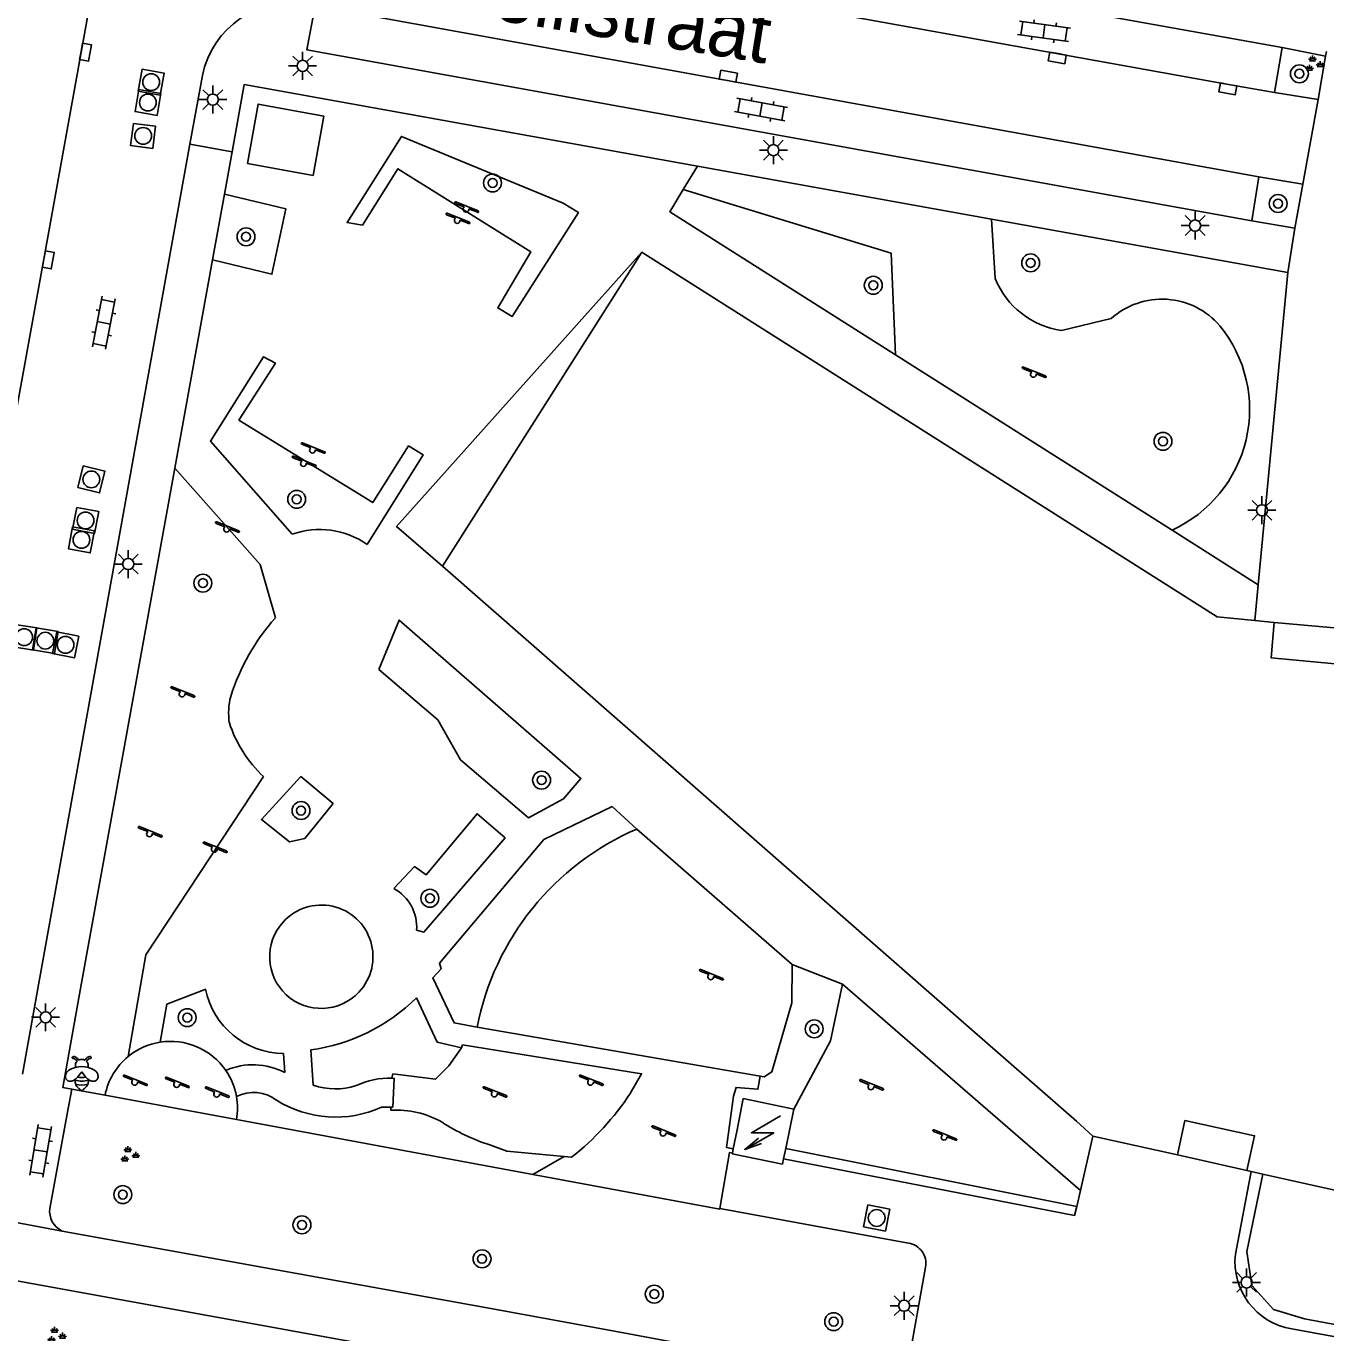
# Model space of a CAD drawing. Extents: x 132999 to 136000, y 398499 to 400501.
# Drawn here: x 133295.4 to 133353.6, y 399832.1 to 399890.5 of the extents above; entities that cross this region are included whole.
import ezdxf

# ---------------------------------------------------------------- set-up
doc = ezdxf.new("R2010")
doc.units = 0
for name, color, linetype in [('gg-afsc-hekwerk', 7, 'Continuous'), ('gg-anno-openbare ruimte label', 7, 'Continuous'), ('gg-bbg-hoofdgebouw', 7, 'Continuous'), ('gg-bbg-lage trafo', 7, 'Continuous'), ('gg-bbg-onder overbouw', 7, 'Continuous'), ('gg-bbg-overig bouwwerk', 7, 'Continuous'), ('gg-bbg-pand overbouw', 7, 'Continuous'), ('gg-knt-onverhard', 7, 'Continuous'), ('gg-knt-verharding', 7, 'Continuous'), ('gg-knt-verharding nz', 7, 'Continuous'), ('gt-grn-weggrens', 7, 'Continuous'), ('gt-symb-boom', 7, 'Continuous'), ('gt-symb-groenvak', 7, 'Continuous'), ('gt-symb-insectenhotel', 7, 'Continuous'), ('gt-symb-klinker verharding', 7, 'Continuous'), ('gt-symb-kolk', 7, 'Continuous'), ('gt-symb-lichtmast', 7, 'Continuous'), ('gt-symb-rioolschacht', 7, 'Continuous'), ('gt-symb-speelvoorziening', 7, 'Continuous'), ('gt-symb-trafo symbool', 7, 'Continuous')]:
    doc.layers.add(name, color=color, linetype=linetype)

# ---------------------------------------------------------------- blocks, each defined once
blk = doc.blocks.new('gt0-BOOM')
at = {"layer": 'gt-symb-boom'}
for radius in [0.4, 0.2]:
    blk.add_circle((0, 0), radius, dxfattribs=at)
blk = doc.blocks.new('gt0-GRVAK')
at = {"layer": 'gt-symb-groenvak'}
for p, q in [((-0.11, 0.189), (-0.228, 0.24)), ((-0.182, 0.153), (0.088, 0.153)), ((-0.091, 0.211), (-0.156, 0.322)), ((-0.047, 0.214), (-0.047, 0.393)), ((-0.004, 0.211), (0.061, 0.322)), ((0.015, 0.189), (0.133, 0.24)), ((0.262, -0.052), (0.197, 0.059)), ((0.305, -0.049), (0.305, 0.13)), ((0.349, -0.052), (0.414, 0.059)), ((-0.245, -0.228), (-0.363, -0.177)), ((-0.318, -0.264), (-0.047, -0.264)), ((-0.226, -0.206), (-0.291, -0.095)), ((-0.183, -0.203), (-0.183, -0.024)), ((-0.139, -0.206), (-0.074, -0.095)), ((-0.12, -0.228), (-0.002, -0.177)), ((0.243, -0.074), (0.125, -0.023)), ((0.17, -0.11), (0.441, -0.11)), ((0.368, -0.074), (0.486, -0.023))]:
    blk.add_line(p, q, dxfattribs=at)
blk = doc.blocks.new('gt0-RS')
at = {"layer": 'gt-symb-rioolschacht'}
blk.add_lwpolyline([(-0.5, -0.5), (0.5, -0.5), (0.5, 0.5), (-0.5, 0.5)], close=True, dxfattribs=at)
blk.add_circle((0, 0), 0.375, dxfattribs=at)
blk = doc.blocks.new('gt0-LMAST')
at = {"layer": 'gt-symb-lichtmast'}
for p, q in [((-0.005, 0.246), (-0.005, 0.621)), ((-0.182, 0.173), (-0.447, 0.438)), ((0.172, 0.173), (0.437, 0.438)), ((-0.255, -0.004), (-0.63, -0.004)), ((-0.182, -0.181), (-0.447, -0.446)), ((-0.005, -0.254), (-0.005, -0.629)), ((0.437, -0.446), (0.172, -0.181)), ((0.245, -0.004), (0.62, -0.004))]:
    blk.add_line(p, q, dxfattribs=at)
blk.add_circle((-0.005, -0.004), 0.25, dxfattribs=at)
blk = doc.blocks.new('gt0-KL1')
at = {"layer": 'gt-symb-klinker verharding'}
for p, q in [((-1.15, 0.3), (1.15, 0.3)), ((-1, -0.3), (-1, 0.3)), ((-0.5, 0.3), (-0.5, 0.45)), ((0, -0.3), (0, 0.3)), ((0.5, 0.3), (0.5, 0.45)), ((1, -0.3), (1, 0.3)), ((-1.15, -0.3), (1.15, -0.3)), ((-0.5, -0.45), (-0.5, -0.3)), ((0.5, -0.45), (0.5, -0.3))]:
    blk.add_line(p, q, dxfattribs=at)
blk = doc.blocks.new('gt0-KOLK')
at = {"layer": 'gt-symb-kolk'}
blk.add_lwpolyline([(0, 0), (0.375, 0), (0.375, 0.4), (-0.375, 0.4), (-0.375, 0), (0, 0)], dxfattribs=at)
blk = doc.blocks.new('gt0-SV')
at = {"layer": 'gt-symb-speelvoorziening'}
for p, q in [((-0.477, 0.255), (-0.08, 0.096)), ((0.542, -0.076), (-0.449, 0.324)), ((0.125, 0.014), (0.515, -0.143))]:
    blk.add_line(p, q, dxfattribs=at)
for centre, radius, start, end in [((-0.466, 0.291), 0.0369, 63.6251, 252.66016), ((-0.002, -0.005), 0.128, 127.68665, 8.59861), ((0.531, -0.111), 0.0363, 243.50852, 72.54358)]:
    blk.add_arc(centre, radius, start, end, dxfattribs=at)
blk = doc.blocks.new('gt0-INSEC_2')
at = {"layer": 'gt-symb-insectenhotel'}
for centre, radius, start, end in [((0, 0.823), 1.156, 255.16307, 284.83693), ((0, 0.434), 0.951, 253.15441, 286.84559), ((0, 1.013), 1.186, 260.81735, 279.18265)]:
    blk.add_arc(centre, radius, start, end, dxfattribs=at)
for points, degree in [([(-0.123, 0.585), (-0.18, 0.666), (-0.24, 0.723), (-0.305, 0.754), (-0.376, 0.766), (-0.426, 0.746), (-0.436, 0.698), (-0.395, 0.678), (-0.323, 0.666), (-0.256, 0.627), (-0.194, 0.535)], 3), ([(-0.137, 0.605), (-0.102, 0.622), (-0.06, 0.637), (0, 0.638)], 2), ([(0.137, 0.605), (0.102, 0.622), (0.06, 0.637), (0, 0.638)], 2), ([(0.123, 0.585), (0.18, 0.666), (0.24, 0.723), (0.305, 0.754), (0.376, 0.766), (0.426, 0.746), (0.436, 0.698), (0.395, 0.678), (0.323, 0.666), (0.256, 0.627), (0.194, 0.535)], 3), ([(0, 0.319), (-0.189, 0.306), (-0.373, 0.257), (-0.61, 0.143), (-0.708, 0.019), (-0.749, -0.168), (-0.673, -0.314), (-0.488, -0.357), (-0.335, -0.305), (-0.194, -0.178), (0, 0.077)], 3), ([(-0.268, 0.281), (-0.279, 0.315), (-0.297, 0.411), (-0.257, 0.503), (-0.221, 0.545), (-0.209, 0.556)], 3), ([(0, 0.319), (0.189, 0.306), (0.373, 0.257), (0.61, 0.143), (0.708, 0.019), (0.749, -0.168), (0.673, -0.314), (0.488, -0.357), (0.335, -0.305), (0.194, -0.178), (0, 0.077)], 3), ([(0.268, 0.281), (0.279, 0.315), (0.297, 0.411), (0.257, 0.503), (0.221, 0.545), (0.209, 0.556)], 3), ([(0, -0.766), (-0.043, -0.765), (-0.058, -0.708), (-0.194, -0.62), (-0.304, -0.459), (-0.299, -0.309), (-0.292, -0.258)], 3), ([(0, -0.766), (0.043, -0.765), (0.058, -0.708), (0.194, -0.62), (0.304, -0.459), (0.299, -0.309), (0.292, -0.258)], 3)]:
    blk.add_open_spline(points, degree=degree, dxfattribs=at)
blk = doc.blocks.new('gt0-HSP')
at = {"layer": 'gt-symb-trafo symbool'}
for points in [[(0.771, 0.746), (-0.529, -0.004), (0.471, -0.004), (-0.829, -0.754)], [(-0.217, -0.24), (-0.829, -0.754), (-0.077, -0.48)]]:
    blk.add_lwpolyline(points, dxfattribs=at)

msp = doc.modelspace()

# ---------------------------------------------------------------- linework, layer by layer
at = {"layer": 'gg-afsc-hekwerk'}
for p, q in [((133304.303, 399882.995), (133304.645, 399884.886)), ((133325.462, 399884.243), (133338.616, 399881.874)), ((133303.772, 399880.056), (133304.303, 399882.995)), ((133338.616, 399881.874), (133351.863, 399879.488)), ((133302.086, 399870.743), (133303.772, 399880.056)), ((133351.863, 399879.488), (133350.543, 399865.523)), ((133297.872, 399847.457), (133302.086, 399870.743)), ((133350.543, 399865.523), (133350.392, 399863.922)), ((133298.963, 399842.686), (133297.476, 399842.961)), ((133304.845, 399841.598), (133298.963, 399842.686)), ((133318.105, 399839.144), (133304.845, 399841.598)), ((133343.148, 399840.862), (133342.588, 399838.432)), ((133342.588, 399838.432), (133342.423, 399837.715))]:
    msp.add_line(p, q, dxfattribs=at)
for points in [[(133304.645, 399884.886), (133305.19, 399887.894), (133325.462, 399884.243)], [(133297.476, 399842.961), (133297.072, 399843.036), (133297.872, 399847.457)], [(133350.745, 399839.16), (133350.03, 399835.698), (133350.257, 399834.174), (133351.23, 399833.109), (133352.608, 399832.682), (133387.461, 399826.206), (133388.772, 399826.266), (133402.638, 399831.132), (133404.537, 399832.584), (133405.707, 399834.694), (133405.898, 399837.02), (133405.216, 399839.324), (133404.065, 399842.757)], [(133327.025, 399840.1), (133326.894, 399840.126), (133326.463, 399837.616)], [(133342.423, 399837.715), (133342.33, 399837.313), (133329.312, 399839.849)], [(133326.463, 399837.616), (133326.46, 399837.598), (133318.105, 399839.144)]]:
    msp.add_lwpolyline(points, dxfattribs=at)
at = {"layer": 'gg-bbg-hoofdgebouw'}
for p, q in [((133323.069, 399880.343), (133322.974, 399880.403)), ((133314.06, 399866.35), (133337.74, 399845.614)), ((133351.259, 399863.839), (133350.392, 399863.922)), ((133343.148, 399840.862), (133346.939, 399840.021)), ((133350.037, 399839.318), (133350.223, 399839.277)), ((133350.223, 399839.277), (133350.745, 399839.16))]:
    msp.add_line(p, q, dxfattribs=at)
for points in [[(133350.392, 399863.922), (133348.705, 399864.083), (133323.069, 399880.343)], [(133354.447, 399863.548), (133354.298, 399861.959), (133351.12, 399862.257), (133351.259, 399863.839)], [(133337.74, 399845.614), (133342.407, 399841.527), (133343.148, 399840.862)], [(133350.745, 399839.16), (133377.224, 399833.265), (133404.065, 399842.757)], [(133346.939, 399840.021), (133347.265, 399841.558), (133350.379, 399840.875), (133350.037, 399839.318)]]:
    msp.add_lwpolyline(points, dxfattribs=at)
at = {"layer": 'gg-bbg-lage trafo'}
msp.add_lwpolyline([(133329.312, 399839.849), (133329.263, 399839.609), (133327.02, 399840.075), (133327.025, 399840.1)], dxfattribs=at)
at = {"layer": 'gg-bbg-onder overbouw'}
for p, q in [((133322.974, 399880.403), (133321.141, 399877.513)), ((133321.141, 399877.513), (133314.06, 399866.35))]:
    msp.add_line(p, q, dxfattribs=at)
at = {"layer": 'gg-bbg-overig bouwwerk'}
msp.add_lwpolyline([(133308.267, 399883.833), (133308.749, 399886.484), (133305.818, 399887.021), (133305.336, 399884.37), (133308.267, 399883.833)], dxfattribs=at)
at = {"layer": 'gg-bbg-pand overbouw'}
msp.add_line((133322.974, 399880.403), (133320.673, 399877.829), dxfattribs=at)
msp.add_lwpolyline([(133320.673, 399877.829), (133312.001, 399868.125), (133314.06, 399866.35)], dxfattribs=at)
at = {"layer": 'gg-knt-onverhard'}
for p, q in [((133338.616, 399881.874), (133338.774, 399879.216)), ((133341.744, 399876.895), (133343.959, 399877.425)), ((133342.423, 399837.715), (133329.408, 399840.312))]:
    msp.add_line(p, q, dxfattribs=at)
for points in [[(133324.824, 399883.194), (133334.123, 399880.347), (133334.32, 399875.807)], [(133329.693, 399848.53), (133329.677, 399846.825), (133328.789, 399843.734), (133328.445, 399843.508), (133328.263, 399843.539)], [(133331.95, 399847.656), (133331.415, 399845.116), (133329.765, 399842.059)]]:
    msp.add_lwpolyline(points, dxfattribs=at)
for centre, radius, start, end in [((133342.307, 399880.676), 3.823, 202.45289, 261.53318), ((133346.237, 399874.884), 3.412, 40.58823, 131.86798), ((133344.222, 399873.364), 5.933, 294.55644, 39.07999), ((133327.57, 399843.399), 12.189, 113.33132, 168.98263)]:
    msp.add_arc(centre, radius, start, end, dxfattribs=at)
at = {"layer": 'gg-knt-verharding'}
for p, q in [((133351.271, 399887.545), (133351.618, 399889.547)), ((133353.544, 399889.163), (133351.618, 399889.547)), ((133353.591, 399889.377), (133353.544, 399889.163)), ((133353.544, 399889.163), (133353.22, 399887.221)), ((133303.317, 399888.296), (133302.764, 399885.225)), ((133351.271, 399887.545), (133353.22, 399887.221)), ((133352.538, 399883.436), (133353.22, 399887.221)), ((133302.764, 399885.225), (133296.022, 399847.79)), ((133324.824, 399883.194), (133325.462, 399884.243)), ((133350.576, 399883.768), (133350.259, 399881.8)), ((133352.538, 399883.436), (133350.576, 399883.768)), ((133352.538, 399883.436), (133352.186, 399881.477)), ((133352.186, 399881.477), (133350.259, 399881.8)), ((133346.688, 399867.967), (133334.32, 399875.807)), ((133350.543, 399865.523), (133346.688, 399867.967)), ((133354.447, 399863.548), (133351.259, 399863.839)), ((133329.693, 399848.53), (133322.743, 399854.591)), ((133329.693, 399848.53), (133331.95, 399847.656)), ((133296.022, 399847.79), (133295.274, 399843.638)), ((133331.95, 399847.656), (133342.588, 399838.432)), ((133315.606, 399845.728), (133328.263, 399843.539)), ((133307.006, 399843.702), (133306.941, 399844.553)), ((133308.168, 399844.719), (133308.268, 399843.134)), ((133297.315, 399842.091), (133297.476, 399842.961)), ((133297.315, 399842.091), (133296.494, 399837.63)), ((133311.333, 399842.149), (133311.75, 399842.159)), ((133311.75, 399842.159), (133311.74, 399842.018)), ((133329.408, 399840.312), (133329.765, 399842.059)), ((133327.233, 399841.143), (133327.064, 399840.293)), ((133327.064, 399840.293), (133327.025, 399840.1)), ((133329.312, 399839.849), (133329.408, 399840.312)), ((133318.105, 399839.144), (133319.503, 399839.945)), ((133319.503, 399839.945), (133319.826, 399839.915)), ((133346.939, 399840.021), (133350.037, 399839.318)), ((133349.522, 399835.574), (133350.223, 399839.277)), ((133297.047, 399836.613), (133293.402, 399837.298)), ((133326.463, 399837.616), (133334.896, 399836.069)), ((133314.211, 399830.893), (133280.572, 399837.025)), ((133316.223, 399833.145), (133297.047, 399836.613)), ((133334.87, 399830.59), (133335.657, 399835.004)), ((133321.755, 399832.137), (133316.223, 399833.145)), ((133321.755, 399832.137), (133333.999, 399829.863)), ((133352.04, 399832.242), (133386.462, 399825.957))]:
    msp.add_line(p, q, dxfattribs=at)
for points in [[(133351.618, 399889.547), (133328.008, 399893.789), (133327.65, 399891.803)], [(133350.259, 399881.8), (133307.993, 399889.446), (133308.36, 399891.42)], [(133310.476, 399881.602), (133309.791, 399881.724), (133312.221, 399885.574), (133319.455, 399882.587), (133320.137, 399882.165), (133317.173, 399877.52), (133316.531, 399877.904), (133318.012, 399880.413), (133312.063, 399884.13), (133310.476, 399881.602)], [(133304.303, 399882.995), (133307.056, 399882.331), (133306.431, 399879.411), (133303.772, 399880.056)], [(133334.32, 399875.807), (133324.224, 399882.206), (133324.824, 399883.194)], [(133307.332, 399867.783), (133303.687, 399871.944), (133306.057, 399875.719), (133306.585, 399875.431), (133304.95, 399872.891), (133310.937, 399869.195), (133312.544, 399871.73), (133313.195, 399871.329), (133310.69, 399867.324)], [(133302.086, 399870.743), (133305.9, 399866.434), (133306.584, 399864.041)], [(133311.212, 399861.734), (133312.122, 399863.942), (133320.251, 399856.858), (133319.463, 399855.953), (133317.909, 399855.104), (133314.865, 399857.689), (133313.849, 399859.478), (133311.212, 399861.734)], [(133306.045, 399856.94), (133300.785, 399848.969), (133299.996, 399844.417)], [(133309.169, 399855.744), (133307.893, 399854.178), (133307.217, 399854.02), (133305.961, 399855.018), (133307.721, 399856.941), (133309.169, 399855.744)], [(133322.743, 399854.591), (133321.647, 399855.598), (133318.594, 399854.122), (133313.921, 399848.601), (133313.994, 399848.348), (133313.623, 399847.941), (133314.578, 399845.923), (133315.606, 399845.728)], [(133311.88, 399851.935), (133312.8, 399852.919), (133313.331, 399852.551), (133315.601, 399855.277), (133316.857, 399854.197), (133313.226, 399849.988), (133312.9, 399850.065)], [(133303.465, 399847.438), (133301.726, 399846.755), (133301.423, 399845.061)], [(133312.899, 399847.05), (133313.822, 399845.062), (133314.906, 399844.811)], [(133314.906, 399844.811), (133314.345, 399843.999), (133313.745, 399843.401), (133311.843, 399843.645), (133311.793, 399843.447)], [(133322.453, 399842.773), (133322.965, 399843.647), (133314.956, 399844.942), (133314.906, 399844.811)], [(133311.793, 399843.447), (133311.899, 399843.441), (133311.835, 399842.161), (133311.75, 399842.159)], [(133328.263, 399843.539), (133328.162, 399842.955), (133327.19, 399843.038), (133327.067, 399842.642), (133326.761, 399840.353), (133327.064, 399840.293)], [(133329.765, 399842.059), (133327.512, 399842.538), (133327.233, 399841.143)], [(133319.503, 399839.945), (133316.931, 399840.184), (133316.18, 399840.464)]]:
    msp.add_lwpolyline(points, dxfattribs=at)
for centre, radius, start, end in [((133307.324, 399887.477), 4.09, 80.46671, 168.44644), ((133308.562, 399864.271), 3.721, 55.12825, 109.30487), ((133313.695, 399857.677), 9.543, 138.16945, 162.60819), ((133307.419, 399859.785), 2.928, 165.27334, 188.50181), ((133310.126, 399861.199), 5.899, 198.24784, 226.22297), ((133310.945, 399850.212), 1.96, 355.70488, 61.51604), ((133308.641, 399848.886), 2.309, 316.69583, 137.95552), ((133308.636, 399848.881), 2.309, 137.7869, 316.86445), ((133306.978, 399848.135), 3.582, 191.21497, 269.40124), ((133307.016, 399853.023), 8.384, 277.89613, 314.56351), ((133301.905, 399842.09), 3.01, 99.21524, 129.36373), ((133301.898, 399842.109), 2.99, 34.4675, 99.13531), ((133301.895, 399842.11), 2.988, 129.46162, 168.88385), ((133305.581, 399840.995), 3.059, 62.2416, 113.4681), ((133301.91, 399842.113), 2.978, 10.12725, 34.52404), ((133309.262, 399846.119), 3.146, 251.5836, 287.40967), ((133311.658, 399840.104), 3.346, 87.67986, 115.77037), ((133305.6, 399841.103), 1.712, 52.89914, 116.32582), ((133301.867, 399842.106), 3.021, 350.31972, 10.12143), ((133309.283, 399846.73), 5.019, 238.12944, 294.10487), ((133312.475, 399849.309), 11.928, 308.0467, 326.77646), ((133311.982, 399837.862), 4.163, 60.37901, 93.3372), ((133318.963, 399849.08), 9.054, 237.0629, 252.09982), ((133297.466, 399837.499), 0.98, 172.34958, 244.72123), ((133334.775, 399835.178), 0.899, 348.80436, 82.29135), ((133352.529, 399835.229), 3.027, 173.45076, 260.70609)]:
    msp.add_arc(centre, radius, start, end, dxfattribs=at)
at = {"layer": 'gg-knt-verharding nz'}
msp.add_line((133350.576, 399883.768), (133308.36, 399891.42), dxfattribs=at)
for points in [[(133298.596, 399893.241), (133296.233, 399880.09), (133294.688, 399871.624), (133293.76, 399866.378)], [(133327.65, 399891.803), (133331.49, 399891.094), (133349.22, 399887.898), (133351.271, 399887.545)]]:
    msp.add_lwpolyline(points, dxfattribs=at)
at = {"layer": 'gt-grn-weggrens'}
for p, q in [((133304.645, 399884.886), (133302.764, 399885.225)), ((133351.863, 399879.488), (133352.186, 399881.477))]:
    msp.add_line(p, q, dxfattribs=at)

# ---------------------------------------------------------------- block references
at = {"layer": 'gt-symb-boom'}
for p in [(133352.385, 399888.377), (133316.297, 399883.494), (133351.432, 399882.572), (133305.271, 399881.086), (133340.364, 399879.919), (133333.324, 399878.918), (133346.282, 399871.938), (133307.537, 399869.343), (133303.341, 399865.595), (133318.489, 399856.782), (133307.731, 399855.422), (133313.494, 399851.5), (133302.64, 399846.16), (133330.684, 399845.657), (133299.759, 399838.245), (133307.771, 399836.889), (133315.827, 399835.371), (133323.529, 399833.793), (133331.553, 399832.562)]:
    msp.add_blockref('gt0-BOOM', p, dxfattribs=at)
at = {"layer": 'gt-symb-groenvak'}
for p in [(133353.015, 399888.808), (133300.035, 399840.023), (133296.756, 399831.94)]:
    msp.add_blockref('gt0-GRVAK', p, dxfattribs=at)
at = {"layer": 'gt-symb-insectenhotel'}
msp.add_blockref('gt0-INSEC_2', (133297.922, 399843.656), dxfattribs=at)
at = {"layer": 'gt-symb-klinker verharding'}
for p, rotation in [((133340.96, 399890.277), -7.992313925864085), ((133328.298, 399886.781), -10.366322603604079), ((133298.912, 399877.238), 79.16208955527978), ((133296.083, 399840.202), 80.44347238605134)]:
    msp.add_blockref('gt0-KL1', p, dxfattribs=dict(at, rotation=rotation))
at = {"layer": 'gt-symb-kolk'}
for p, rotation in [((133297.895, 399889.381), -100.30997039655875), ((133341.588, 399889.283), 169.80279442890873), ((133326.805, 399888.076), -10.253598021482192), ((133349.22, 399887.898), 169.69002960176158), ((133296.233, 399880.09), -100.1407931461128)]:
    msp.add_blockref('gt0-KOLK', p, dxfattribs=dict(at, rotation=rotation))
at = {"layer": 'gt-symb-lichtmast'}
for p in [(133307.807, 399888.733), (133303.79, 399887.226), (133328.863, 399884.964), (133347.725, 399881.594), (133350.714, 399868.858), (133300.006, 399866.451), (133296.312, 399846.178), (133350.027, 399834.319), (133334.711, 399833.278)]:
    msp.add_blockref('gt0-LMAST', p, dxfattribs=at)
at = {"layer": 'gt-symb-rioolschacht'}
for p, rotation in [((133301.027, 399888.005), -100.01793447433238), ((133300.881, 399887.092), -99.61302586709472), ((133300.668, 399885.599), -97.40918403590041), ((133298.353, 399870.235), -103.41107184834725), ((133298.094, 399868.397), -101.07387115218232), ((133297.908, 399867.532), -100.78161673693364), ((133295.345, 399863.176), 80.67893928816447), ((133296.292, 399863.019), 170.33049474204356), ((133297.2, 399862.835), 168.86988891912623), ((133333.476, 399837.199), 168.81367070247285)]:
    msp.add_blockref('gt0-RS', p, dxfattribs=dict(at, rotation=rotation))
at = {"layer": 'gt-symb-speelvoorziening'}
for p in [(133315.108, 399882.323), (133314.717, 399881.819), (133340.491, 399874.936), (133308.245, 399871.548), (133307.842, 399870.947), (133304.408, 399868.012), (133302.413, 399860.639), (133300.954, 399854.382), (133303.857, 399853.69), (133326.058, 399847.989), (133300.289, 399843.267), (133302.168, 399843.172), (133303.957, 399842.737), (133316.374, 399842.748), (133320.681, 399843.269), (133333.22, 399843.065), (133323.923, 399840.994), (133336.496, 399840.817)]:
    msp.add_blockref('gt0-SV', p, dxfattribs=at)
at = {"layer": 'gt-symb-trafo symbool'}
msp.add_blockref('gt0-HSP', (133328.403, 399841.016), dxfattribs=at)

# ---------------------------------------------------------------- texts
at = {"layer": 'gg-anno-openbare ruimte label'}
msp.add_text('Corellistraat', height=2.5, rotation=350.8, dxfattribs=at).set_placement((133310.909, 399891.686))

doc.saveas('drawing.dxf')
